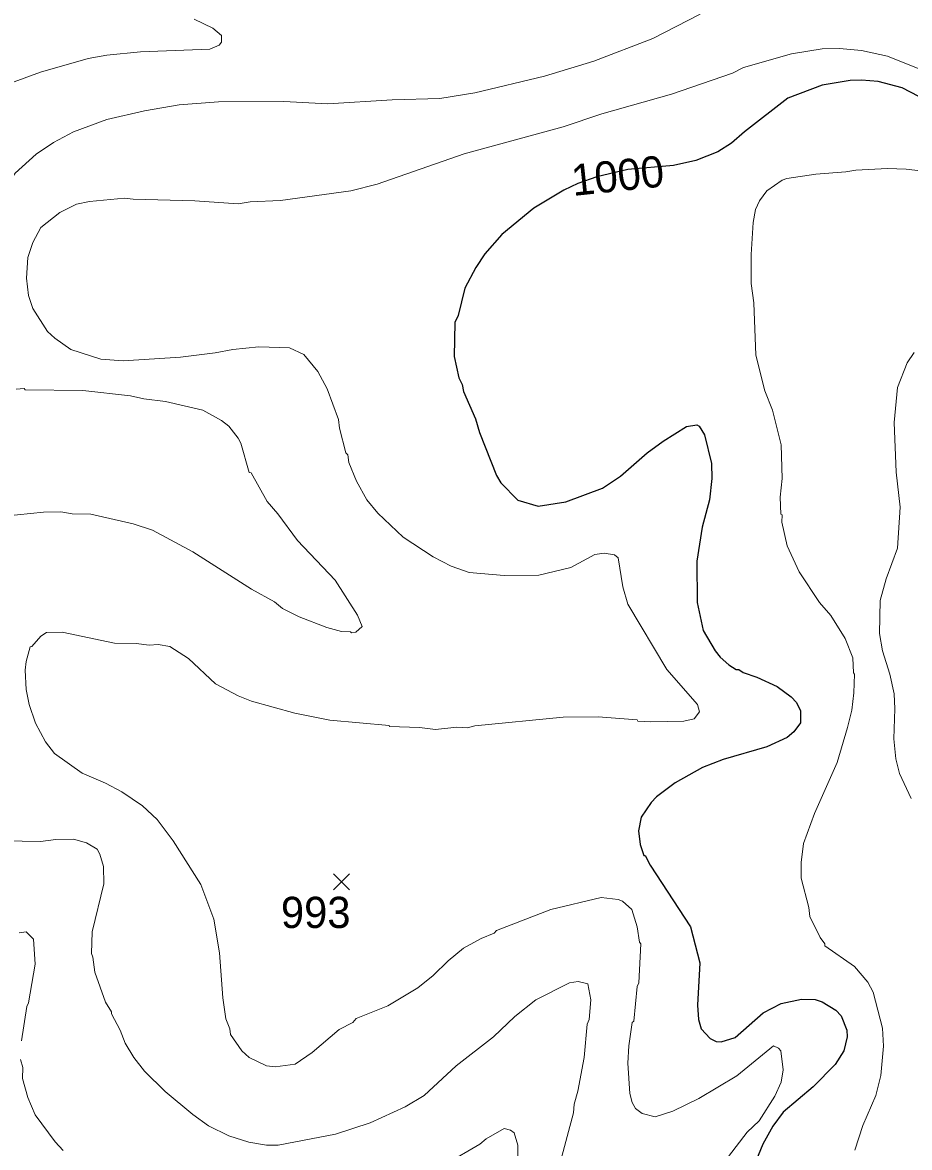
# Model space of a CAD drawing. Extents: x 265.7 to 292.1, y 7676.2 to 7704.2.
# Drawn here: x 283.653 to 285.928, y 7692.446 to 7695.33 of the extents above; entities that cross this region are included whole.
import ezdxf
from ezdxf.enums import TextEntityAlignment as Align

# ---------------------------------------------------------------- set-up
doc = ezdxf.new("R2010")
doc.units = 0
doc.header["$LTSCALE"] = 0.032
for name, color, linetype, lineweight in [('1', 7, 'Continuous', 25), ('2', 7, 'Continuous', 13), ('21', 7, 'Continuous', 25)]:
    doc.layers.add(name, color=color, linetype=linetype, lineweight=lineweight)
doc.layers.add('61', color=7, linetype='Continuous')

msp = doc.modelspace()

# ---------------------------------------------------------------- linework, layer by layer
at = {"layer": '1'}
for points in [[(286.0358, 7695.0967), (285.9089, 7695.1622), (285.8475, 7695.1781), (285.8044, 7695.1821), (285.7756, 7695.1813), (285.7038, 7695.1694), (285.616, 7695.1358), (285.5051, 7695.0497), (285.4716, 7695.0201), (285.4365, 7694.9986), (285.3799, 7694.9762), (285.3224, 7694.9635), (285.2053, 7694.953), (285.1261, 7694.9341), (285.0771, 7694.9171), (285.0413, 7694.9002), (284.9649, 7694.8534), (284.8827, 7694.7863), (284.8388, 7694.7369), (284.8157, 7694.7018), (284.7878, 7694.6491)], [(284.7878, 7694.6491), (284.7702, 7694.5789), (284.7622, 7694.5605), (284.7606, 7694.4735), (284.7726, 7694.4193), (284.7806, 7694.4017), (284.7838, 7694.3842)], [(284.7838, 7694.3842), (284.8149, 7694.314), (284.8253, 7694.2788), (284.8691, 7694.1687), (284.8803, 7694.1496), (284.9234, 7694.1049), (284.9761, 7694.0897), (285.0463, 7694.1009), (285.1405, 7694.136), (285.1867, 7694.1671), (285.2554, 7694.2262), (285.2961, 7694.2565), (285.3559, 7694.294), (285.3822, 7694.298), (285.3886, 7694.2948), (285.4022, 7694.2725), (285.4197, 7694.199), (285.4213, 7694.1607), (285.4149, 7694.1065), (285.3958, 7694.0363), (285.3822, 7693.9485), (285.383, 7693.8432), (285.399, 7693.7713), (285.4293, 7693.7187), (285.4421, 7693.7027), (285.4644, 7693.6828), (285.4836, 7693.6708), (285.49, 7693.6708), (285.5011, 7693.6636), (285.5363, 7693.6516), (285.5889, 7693.6277), (285.624, 7693.6014), (285.6384, 7693.5862), (285.6487, 7693.5655), (285.648, 7693.5343), (285.6312, 7693.5112), (285.6144, 7693.4968), (285.5618, 7693.4729), (285.4501, 7693.4402), (285.3974, 7693.4202), (285.3272, 7693.3811), (285.2793, 7693.3444), (285.2657, 7693.3301), (285.2402, 7693.2926), (285.233, 7693.2575), (285.237, 7693.2223), (285.2466, 7693.1944), (285.2498, 7693.1944), (285.2625, 7693.1697), (285.3663, 7693.0117), (285.3902, 7692.9191), (285.3838, 7692.8106), (285.387, 7692.7739), (285.3934, 7692.7499), (285.4165, 7692.7252), (285.4325, 7692.7172), (285.4453, 7692.7164), (285.4804, 7692.7276), (285.5522, 7692.7914), (285.5985, 7692.8154), (285.6512, 7692.8265), (285.6863, 7692.8249), (285.7038, 7692.8194), (285.7389, 7692.7978), (285.7525, 7692.7834), (285.7668, 7692.7468), (285.7676, 7692.7292), (285.7597, 7692.6941), (285.7373, 7692.659), (285.6807, 7692.6015), (285.6041, 7692.5361), (285.5777, 7692.5002), (285.5514, 7692.4547), (285.5291, 7692.4004)]]:
    msp.add_lwpolyline(points, dxfattribs=at)
at = {"layer": '2'}
for points in [[(284.0935, 7695.3385), (284.1414, 7695.3154), (284.1638, 7695.2962), (284.1637, 7695.2795), (284.1574, 7695.2715), (284.1334, 7695.2611), (283.9563, 7695.2547), (283.8701, 7695.246), (283.8222, 7695.2372), (283.6993, 7695.2021), (283.6323, 7695.1773)], [(285.391, 7695.3513), (285.2697, 7695.2891), (285.1181, 7695.2308), (284.992, 7695.1925), (284.8133, 7695.1494), (284.7239, 7695.1351), (284.601, 7695.1319), (284.4367, 7695.1215), (284.3233, 7695.1271), (284.1558, 7695.1263), (284.0552, 7695.1183), (283.9659, 7695.1031)], [(285.0399, 7695.0624), (285.1389, 7695.0952), (285.3176, 7695.1462), (285.474, 7695.1997), (285.5019, 7695.2148), (285.6256, 7695.2492), (285.7038, 7695.2619)], [(285.7038, 7695.2619), (285.7485, 7695.2627), (285.8044, 7695.2579), (285.8714, 7695.2436), (285.9799, 7695.1997)], [(283.9659, 7695.1031), (283.8701, 7695.0808), (283.7839, 7695.0497), (283.7329, 7695.0225), (283.6882, 7694.9922), (283.6347, 7694.9435), (283.6132, 7694.9108)], [(283.8661, 7693.3795), (283.8063, 7693.4051), (283.7353, 7693.4561), (283.7121, 7693.4857), (283.6866, 7693.5335), (283.6706, 7693.5814), (283.6626, 7693.6197), (283.6602, 7693.6692), (283.6626, 7693.6915), (283.673, 7693.729), (283.6778, 7693.7306), (283.7009, 7693.757), (283.7153, 7693.7657), (283.7552, 7693.7665), (283.8893, 7693.7386), (283.9451, 7693.7378), (283.9786, 7693.7338), (284.001, 7693.7354), (284.0313, 7693.7298), (284.0792, 7693.6995), (284.1486, 7693.6341), (284.2068, 7693.6038), (284.2404, 7693.5902), (284.3521, 7693.5591), (284.4414, 7693.5415), (284.5939, 7693.528), (284.5947, 7693.5248), (284.6713, 7693.5224), (284.7128, 7693.5176), (284.767, 7693.5232), (284.7949, 7693.5216), (284.8133, 7693.5264), (285.0399, 7693.5487), (285.1293, 7693.5503), (285.2298, 7693.5423), (285.2314, 7693.5391), (285.2633, 7693.5367), (285.3495, 7693.5391), (285.3759, 7693.5447), (285.3894, 7693.5623), (285.3838, 7693.5814), (285.3056, 7693.6708), (285.2059, 7693.8384), (285.1931, 7693.8831), (285.1811, 7693.9573), (285.1716, 7693.9652), (285.1453, 7693.9692), (285.1213, 7693.966), (285.0591, 7693.9325), (284.9777, 7693.9134), (284.8883, 7693.9126), (284.7989, 7693.9198), (284.7527, 7693.9357), (284.7064, 7693.9597), (284.6298, 7694.0107), (284.5643, 7694.0722), (284.5364, 7694.1065), (284.5101, 7694.1544), (284.4901, 7694.2022), (284.4877, 7694.2214), (284.4829, 7694.227), (284.4662, 7694.29), (284.4638, 7694.3124), (284.4343, 7694.3906), (284.4111, 7694.4352), (284.3752, 7694.4791), (284.3377, 7694.4959), (284.2595, 7694.4983), (284.1925, 7694.4919), (284.1478, 7694.4831), (284.0584, 7694.4719), (283.9116, 7694.4624), (283.8541, 7694.4664), (283.7775, 7694.4911), (283.7361, 7694.5206), (283.7177, 7694.5374), (283.6802, 7694.5964), (283.669, 7694.6299), (283.6634, 7694.6746), (283.6674, 7694.7273), (283.6802, 7694.7656), (283.7001, 7694.8039), (283.7488, 7694.843), (283.7919, 7694.8637), (283.8254, 7694.8709), (283.9148, 7694.8797), (283.9371, 7694.8765), (284.0951, 7694.8725), (284.2068, 7694.8645), (284.2372, 7694.8701), (284.3154, 7694.8733), (284.4957, 7694.8981), (284.5627, 7694.9156), (284.7862, 7694.993), (285.0399, 7695.0624)], [(285.6504, 7693.1362), (285.6504, 7693.1761), (285.6559, 7693.2255), (285.6839, 7693.3021), (285.7421, 7693.433), (285.7692, 7693.5224), (285.7796, 7693.5671), (285.7852, 7693.6117), (285.7868, 7693.6596), (285.7844, 7693.6628), (285.7828, 7693.7011), (285.7629, 7693.7506), (285.7262, 7693.8096), (285.6974, 7693.8432), (285.6448, 7693.9214), (285.6144, 7693.9884), (285.6001, 7694.049), (285.6009, 7694.0674), (285.5977, 7694.069), (285.5961, 7694.1129), (285.6009, 7694.1607), (285.5985, 7694.2469), (285.5769, 7694.3363), (285.557, 7694.3858), (285.5339, 7694.4767), (285.5283, 7694.6108), (285.5219, 7694.6603), (285.5219, 7694.7353), (285.5267, 7694.8167), (285.5331, 7694.8502), (285.5434, 7694.8725), (285.5618, 7694.8981), (285.6017, 7694.9252), (285.6137, 7694.93), (285.6879, 7694.9411), (285.7645, 7694.9467), (285.79, 7694.9515), (285.8714, 7694.9555), (285.9193, 7694.9539), (285.9703, 7694.9475)], [(285.94, 7694.4839), (285.9217, 7694.4576), (285.8969, 7694.3938), (285.8889, 7694.3044), (285.8937, 7694.1767), (285.9041, 7694.0873), (285.8969, 7693.982), (285.8682, 7693.9038), (285.8522, 7693.8479), (285.8506, 7693.7634), (285.8586, 7693.7187), (285.877, 7693.6596), (285.8889, 7693.6086), (285.8905, 7693.5703), (285.8873, 7693.4937), (285.8929, 7693.4426), (285.9025, 7693.4043), (285.932, 7693.3404)], [(283.6371, 7694.3898), (283.6578, 7694.3914), (283.6602, 7694.3882), (283.8079, 7694.3866), (283.9308, 7694.373), (283.9643, 7694.365), (284.0201, 7694.3586), (284.1159, 7694.3363), (284.1638, 7694.3092), (284.1829, 7694.2948), (284.2068, 7694.2645), (284.2132, 7694.2517), (284.2348, 7694.1759), (284.2396, 7694.1751), (284.281, 7694.1017), (284.3082, 7694.0706), (284.3585, 7694.0019), (284.455, 7693.9006), (284.5125, 7693.8104), (284.5244, 7693.7817), (284.5085, 7693.7665), (284.4973, 7693.7649), (284.4949, 7693.7681), (284.4718, 7693.7689), (284.4335, 7693.7793), (284.3632, 7693.8064), (284.3202, 7693.828), (284.2994, 7693.8447), (284.2404, 7693.8775), (284.0903, 7693.9732), (283.9866, 7694.0283), (283.9371, 7694.045), (283.8286, 7694.069), (283.7807, 7694.0706), (283.752, 7694.0754), (283.7073, 7694.0746), (283.5733, 7694.061)], [(284.1438, 7693.0308), (284.1103, 7693.1202), (284.0401, 7693.2319), (283.9986, 7693.287), (283.9611, 7693.3221), (283.9084, 7693.3572), (283.8661, 7693.3795)], [(283.606, 7693.2319), (283.6993, 7693.2303), (283.7392, 7693.2351), (283.7839, 7693.2359), (283.8174, 7693.2271), (283.8446, 7693.2104), (283.8518, 7693.1976), (283.8613, 7693.1665), (283.8621, 7693.1218), (283.8318, 7692.9989), (283.8302, 7692.9431), (283.8342, 7692.9335), (283.839, 7692.8952), (283.8661, 7692.8186), (283.8813, 7692.7938), (283.8813, 7692.7882), (283.9036, 7692.7468), (283.9164, 7692.7132), (283.9387, 7692.6765), (283.9667, 7692.6414), (284.0193, 7692.5896), (284.0903, 7692.5305), (284.1302, 7692.5018), (284.1829, 7692.4754), (284.234, 7692.4595)], [(285.7868, 7692.9095), (285.711, 7692.963), (285.711, 7692.9678), (285.699, 7692.9846), (285.6719, 7693.038), (285.6695, 7693.0612), (285.6504, 7693.1362)], [(285.4636, 7692.4228), (285.5115, 7692.485), (285.5426, 7692.5145), (285.5825, 7692.5776), (285.5985, 7692.6135), (285.6041, 7692.6446), (285.5977, 7692.6941), (285.5921, 7692.7005), (285.5793, 7692.7061), (285.4852, 7692.6295), (285.3878, 7692.5712), (285.3208, 7692.5393), (285.2761, 7692.5249), (285.2426, 7692.5329), (285.225, 7692.5457), (285.2163, 7692.5616), (285.2107, 7692.584), (285.2059, 7692.6622), (285.2083, 7692.7069), (285.2171, 7692.7667), (285.2211, 7692.7699), (285.2298, 7692.8585), (285.2338, 7692.868), (285.2386, 7692.9678), (285.2354, 7692.9726), (285.2298, 7693.0117), (285.2155, 7693.0556), (285.1923, 7693.0771), (285.1804, 7693.0819), (285.1373, 7693.0867), (285.008, 7693.0564), (284.8691, 7693.0021), (284.8628, 7692.9957), (284.8293, 7692.9814), (284.7846, 7692.9566), (284.7447, 7692.9247), (284.7064, 7692.8864), (284.6673, 7692.8553), (284.5899, 7692.809), (284.5093, 7692.7763), (284.5005, 7692.7667), (284.4654, 7692.7483), (284.396, 7692.6893), (284.3529, 7692.6598), (284.301, 7692.6526), (284.2787, 7692.655), (284.2348, 7692.6765), (284.2156, 7692.6933), (284.1869, 7692.7356), (284.1853, 7692.7499), (284.1749, 7692.7755), (284.1669, 7692.8297), (284.159, 7692.9447), (284.1438, 7693.0308)], [(283.6451, 7692.9965), (283.6626, 7692.9989), (283.6818, 7692.9798), (283.6858, 7692.9159), (283.669, 7692.817), (283.6642, 7692.8074), (283.6507, 7692.7196)], [(285.7876, 7692.4387), (285.8083, 7692.5026), (285.8411, 7692.5792), (285.8546, 7692.6303), (285.861, 7692.7053), (285.8586, 7692.7515), (285.8347, 7692.8441), (285.8211, 7692.8696), (285.7868, 7692.9095)], [(284.6832, 7692.5792), (284.7654, 7692.655), (284.8612, 7692.73), (284.9162, 7692.7819), (284.9697, 7692.8242), (285.0559, 7692.868), (285.0782, 7692.8712), (285.103, 7692.8656), (285.1109, 7692.8242), (285.1061, 7692.7739), (285.1014, 7692.7619), (285.0934, 7692.6765), (285.0774, 7692.5904), (285.0678, 7692.5568), (285.0662, 7692.5345), (285.0303, 7692.4004)], [(283.6483, 7692.6717), (283.6539, 7692.651), (283.6531, 7692.6231), (283.6674, 7692.5744), (283.6858, 7692.5297), (283.7368, 7692.4603), (283.7576, 7692.4379)], [(284.234, 7692.4595), (284.2787, 7692.4523), (284.309, 7692.4515), (284.4558, 7692.4802), (284.5452, 7692.509), (284.6346, 7692.5505), (284.6832, 7692.5792)], [(284.7383, 7692.4028), (284.8261, 7692.4547), (284.842, 7692.4683), (284.8883, 7692.4946), (284.9051, 7692.4906), (284.9138, 7692.4834), (284.9234, 7692.4515), (284.9226, 7692.3175)]]:
    msp.add_lwpolyline(points, dxfattribs=at)
at = {"layer": '21'}
for p, q in [((284.4509, 7693.1478), (284.4921, 7693.1066)), ((284.4921, 7693.1478), (284.4509, 7693.1066))]:
    msp.add_line(p, q, dxfattribs=at)

# ---------------------------------------------------------------- texts
at = {"layer": '61'}
msp.add_text('1000', height=0.08, rotation=6.046, dxfattribs=at).set_placement((285.1835, 7694.8975), align=Align.CENTER)
msp.add_text('993', height=0.08, dxfattribs=at).set_placement((284.4053, 7693.0086), align=Align.CENTER)

doc.saveas('drawing.dxf')
